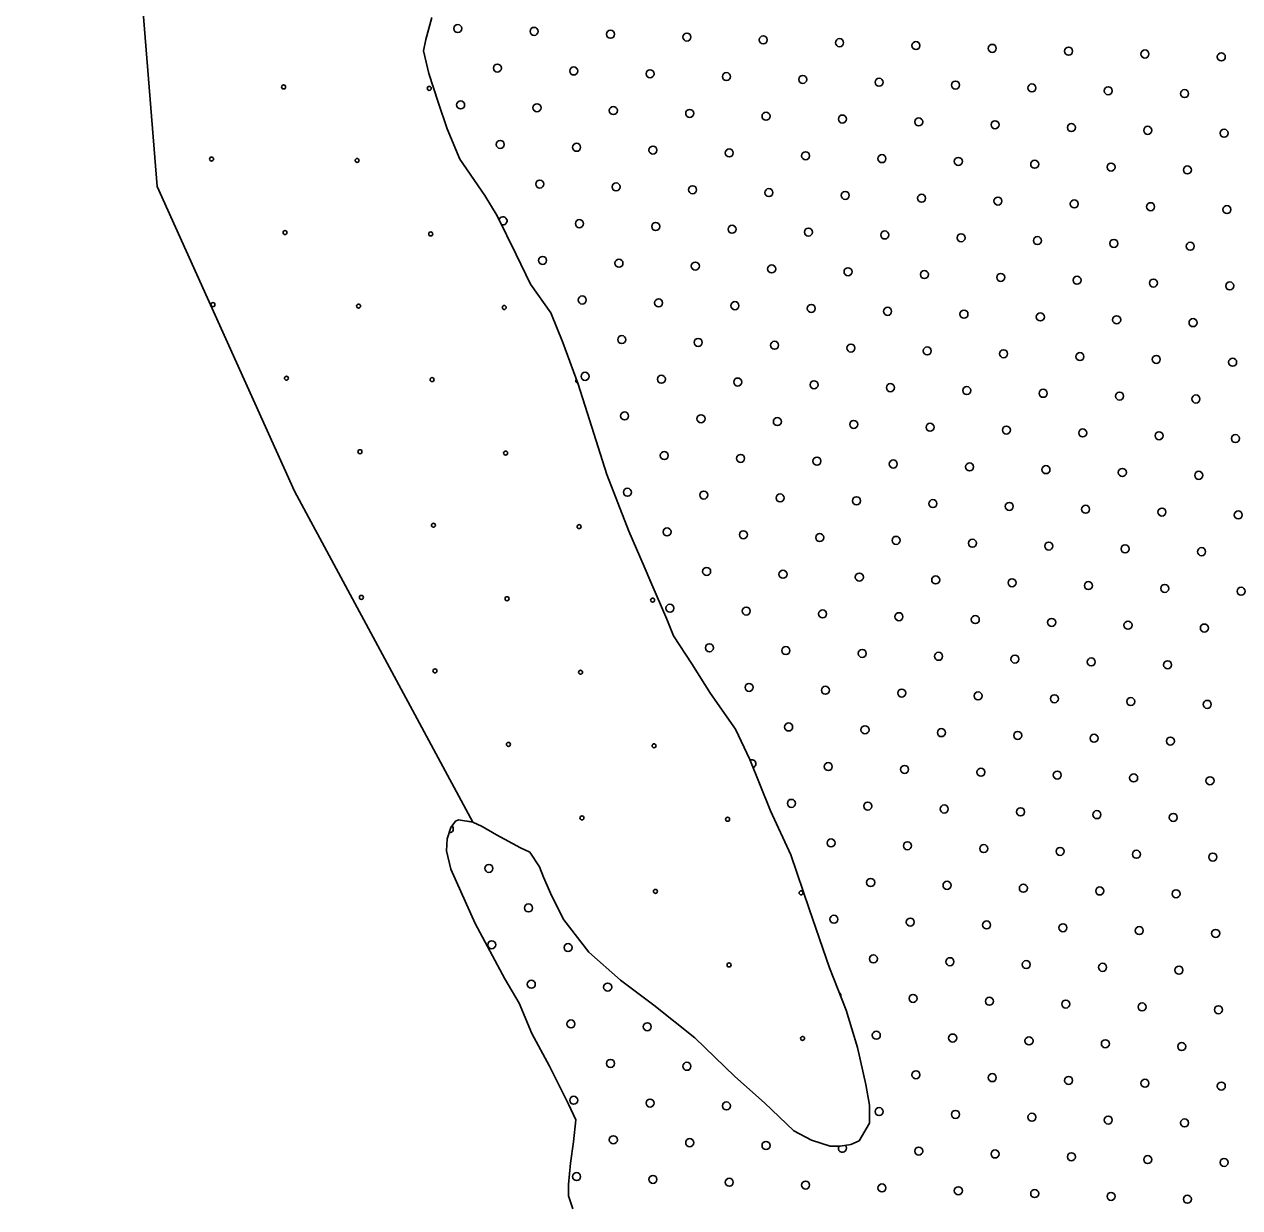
# Model space of a CAD drawing. Extents: x 1788175 to 1969470, y 584502 to 738744.
# Drawn here: x 1798679 to 1801888, y 711765 to 714890 of the extents above; entities that cross this region are included whole.
import ezdxf

# ---------------------------------------------------------------- set-up
doc = ezdxf.new("R2010")
doc.units = 0
for name, color, linetype in [('DESIGN - EROSION CONTROL - Devices', 7, 'Continuous'), ('DESIGN - SCRATCH - User 1', 7, 'Continuous'), ('DESIGN - TRAFFIC CONTROL PERMANENT - Pavement Marking Text', 7, 'Continuous'), ('DESIGN - TRANSPORTATION - Edge of Traveled Way', 7, 'Continuous')]:
    doc.layers.add(name, color=color, linetype=linetype)

msp = doc.modelspace()

# ---------------------------------------------------------------- linework, layer by layer
at = {"layer": 'DESIGN - EROSION CONTROL - Devices'}
for centre in [(1799363.8, 714724.2), (1799748.3, 714720.5), (1799173.4, 714533.8), (1799557.9, 714530.1), (1799367.5, 714339.7), (1799752.1, 714335.9), (1799177.1, 714149.3), (1799561.7, 714145.5), (1799946.2, 714141.8), (1799371.3, 713955.1), (1799755.8, 713951.4), (1799565.4, 713761), (1799950, 713757.3), (1799759.5, 713566.8), (1800144.1, 713563.1), (1799569.1, 713376.4), (1799953.7, 713372.7), (1800338.2, 713369), (1799763.3, 713182.3), (1800147.8, 713178.6), (1799957.4, 712988.1), (1800342, 712984.4), (1800151.6, 712794), (1800536.1, 712790.3), (1800345.7, 712599.9), (1800730.3, 712596.1), (1800539.9, 712405.7), (1800734, 712211.6)]:
    msp.add_circle(centre, 5.28, dxfattribs=at)
msp.add_arc((1800140.4, 713947.7), 5.28, 131.314, 268.6111, dxfattribs=at)
at = {"layer": 'DESIGN - SCRATCH - User 1'}
for points in [[(1799863.7, 712783.1), (1799392.9, 713656.7), (1799029.5, 714461.4), (1798990.5, 714954.6), (1798964.6, 715097.3), (1798938.6, 715201.2), (1798925.6, 715382.9), (1798886.7, 715564.6), (1798873.7, 715733.3), (1798860.7, 715824.1), (1798821.8, 715966.9), (1798743.9, 716239.4), (1798679, 716706.7), (1798692, 716914.3), (1798724.5, 717229.1), (1798855.8, 717558.4)], [(1799755.5, 714908), (1799739.5, 714849.9), (1799733.5, 714819.8), (1799747.5, 714759.8), (1799771.5, 714683.7), (1799795.5, 714613.6), (1799829.5, 714533.6), (1799895.5, 714437.5), (1799927.5, 714383.5), (1799977.5, 714281.4), (1800015.4, 714203.4), (1800069.4, 714127.3), (1800101.4, 714049.3), (1800141.4, 713939.2), (1800171.4, 713845.1), (1800217.4, 713700.9), (1800275.4, 713550.8), (1800315.6, 713457.8)], [(1800315.6, 713457.8), (1800275.4, 713550.8), (1800217.4, 713700.9), (1800171.4, 713845.1), (1800141.4, 713939.2), (1800101.4, 714049.3), (1800069.4, 714127.3), (1800015.4, 714203.4), (1799977.5, 714281.4), (1799927.5, 714383.5), (1799895.5, 714437.5), (1799829.5, 714533.6), (1799795.5, 714613.6), (1799771.5, 714683.7), (1799747.5, 714759.8), (1799733.5, 714819.8), (1799739.5, 714849.9), (1799755.5, 714908)], [(1800315.6, 713457.8), (1800333.3, 713416.7), (1800375.3, 713318.6), (1800393.3, 713274.6), (1800441.3, 713200.6), (1800491.3, 713122.5), (1800557.3, 713028.5), (1800595.2, 712948.4), (1800649.2, 712812.3), (1800703.2, 712696.2), (1800751.2, 712554.1), (1800805.2, 712398), (1800849.2, 712285.9), (1800879.2, 712187.8), (1800901.2, 712089.7), (1800911.2, 712035.6), (1800911.2, 711987.5), (1800883.2, 711941.4), (1800861.2, 711931.4), (1800833.2, 711927.3), (1800807.2, 711927.3), (1800757.3, 711943.2), (1800711.3, 711967.2), (1800633.3, 712041.2), (1800555.3, 712111.2), (1800449.4, 712213.1), (1800341.4, 712299.1), (1800253.5, 712365.1), (1800169.5, 712439), (1800103.6, 712525.1), (1800071.6, 712587.1), (1800049.6, 712637.1), (1800039.6, 712665.2), (1800013.6, 712703.2), (1799989.6, 712715.2), (1799925.6, 712749.1), (1799887.7, 712771.1), (1799863.7, 712783.1)], [(1799863.7, 712783.1), (1799887.7, 712771.1), (1799925.6, 712749.1), (1799989.6, 712715.2), (1800013.6, 712703.2), (1800039.6, 712665.2), (1800049.6, 712637.1), (1800071.6, 712587.1), (1800103.6, 712525.1), (1800169.5, 712439), (1800253.5, 712365.1), (1800341.4, 712299.1), (1800449.4, 712213.1), (1800555.3, 712111.2), (1800633.3, 712041.2), (1800711.3, 711967.2), (1800757.3, 711943.2), (1800807.2, 711927.3), (1800833.2, 711927.3), (1800861.2, 711931.4), (1800883.2, 711941.4), (1800911.2, 711987.5), (1800911.2, 712035.6), (1800901.2, 712089.7), (1800879.2, 712187.8), (1800849.2, 712285.9), (1800805.2, 712398), (1800751.2, 712554.1), (1800703.2, 712696.2), (1800649.2, 712812.3), (1800595.2, 712948.4), (1800557.3, 713028.5), (1800491.3, 713122.5), (1800441.3, 713200.6), (1800393.3, 713274.6), (1800375.3, 713318.6), (1800333.3, 713416.7), (1800315.6, 713457.8)], [(1800127.6, 711762), (1800115.6, 711796), (1800115.6, 711826.1), (1800121.6, 711882.2), (1800129.6, 711938.3), (1800135.6, 711996.3), (1800115.6, 712038.4), (1800065.6, 712138.4), (1800019.6, 712224.5), (1799985.6, 712304.6), (1799947.7, 712368.6), (1799869.7, 712514.7), (1799805.7, 712658.8), (1799793.7, 712706.9), (1799795.7, 712738.9), (1799805.7, 712769), (1799817.7, 712785), (1799825.7, 712789), (1799863.7, 712783.1)], [(1799863.7, 712783.1), (1799849.8, 712785.2)]]:
    msp.add_lwpolyline(points, dxfattribs=at)
at = {"layer": 'DESIGN - TRAFFIC CONTROL PERMANENT - Pavement Marking Text'}
for centre in [(1799823.7, 714878.4), (1800025.3, 714871), (1800226.9, 714863.5), (1800428.5, 714856), (1800630.1, 714848.6), (1800831.7, 714841.1), (1801033.4, 714833.6), (1801235, 714826.1), (1801436.6, 714818.7), (1801638.2, 714811.2), (1801839.8, 714803.7), (1799928.2, 714773.9), (1800129.8, 714766.4), (1800331.4, 714758.9), (1800533.1, 714751.5), (1800734.7, 714744), (1800936.3, 714736.5), (1801137.9, 714729.1), (1801339.5, 714721.6), (1801541.1, 714714.1), (1801742.7, 714706.7), (1799831.2, 714676.8), (1800032.8, 714669.3), (1800234.4, 714661.9), (1800436, 714654.4), (1800637.6, 714646.9), (1800839.2, 714639.5), (1801040.8, 714632), (1801242.4, 714624.5), (1801444, 714617.1), (1801645.6, 714609.6), (1801847.3, 714602.1), (1799935.7, 714572.3), (1800137.3, 714564.8), (1800338.9, 714557.3), (1800540.5, 714549.9), (1800742.1, 714542.4), (1800943.7, 714534.9), (1801145.4, 714527.5), (1801347, 714520), (1801548.6, 714512.5), (1801750.2, 714505.1), (1800040.2, 714467.7), (1800241.8, 714460.3), (1800443.5, 714452.8), (1800645.1, 714445.3), (1800846.7, 714437.9), (1801048.3, 714430.4), (1801249.9, 714422.9), (1801451.5, 714415.5), (1801653.1, 714408), (1801854.7, 714400.5), (1800144.8, 714363.2), (1800346.4, 714355.7), (1800548, 714348.3), (1800749.6, 714340.8), (1800951.2, 714333.3), (1801152.8, 714325.9), (1801354.4, 714318.4), (1801556, 714310.9), (1801757.7, 714303.5), (1800047.7, 714266.1), (1800249.3, 714258.7), (1800450.9, 714251.2), (1800652.5, 714243.7), (1800854.1, 714236.3), (1801055.8, 714228.8), (1801257.4, 714221.3), (1801459, 714213.9), (1801660.6, 714206.4), (1801862.2, 714198.9), (1800152.2, 714161.6), (1800353.9, 714154.1), (1800555.5, 714146.6), (1800757.1, 714139.2), (1800958.7, 714131.7), (1801160.3, 714124.2), (1801361.9, 714116.8), (1801563.5, 714109.3), (1801765.1, 714101.8), (1800256.8, 714057), (1800458.4, 714049.6), (1800660, 714042.1), (1800861.6, 714034.6), (1801063.2, 714027.2), (1801264.8, 714019.7), (1801466.4, 714012.2), (1801668.1, 714004.8), (1801869.7, 713997.3), (1800159.7, 713960), (1800361.3, 713952.5), (1800562.9, 713945), (1800764.5, 713937.6), (1800966.1, 713930.1), (1801167.8, 713922.6), (1801369.4, 713915.2), (1801571, 713907.7), (1801772.6, 713900.2), (1800264.2, 713855.4), (1800465.9, 713848), (1800667.5, 713840.5), (1800869.1, 713833), (1801070.7, 713825.6), (1801272.3, 713818.1), (1801473.9, 713810.6), (1801675.5, 713803.2), (1801877.1, 713795.7), (1800368.8, 713750.9), (1800570.4, 713743.4), (1800772, 713736), (1800973.6, 713728.5), (1801175.2, 713721), (1801376.8, 713713.6), (1801578.4, 713706.1), (1801780.1, 713698.6), (1800271.7, 713653.8), (1800473.3, 713646.4), (1800674.9, 713638.9), (1800876.5, 713631.4), (1801078.2, 713624), (1801279.8, 713616.5), (1801481.4, 713609), (1801683, 713601.6), (1801884.6, 713594.1), (1800376.3, 713549.3), (1800577.9, 713541.8), (1800779.5, 713534.4), (1800981.1, 713526.9), (1801182.7, 713519.4), (1801384.3, 713511.9), (1801585.9, 713504.5), (1801787.5, 713497), (1800480.8, 713444.7), (1800682.4, 713437.3), (1800884, 713429.8), (1801085.6, 713422.3), (1801287.2, 713414.9), (1801488.8, 713407.4), (1801690.5, 713399.9), (1801892.1, 713392.5), (1800383.7, 713347.7), (1800585.3, 713340.2), (1800786.9, 713332.7), (1800988.5, 713325.3), (1801190.2, 713317.8), (1801391.8, 713310.3), (1801593.4, 713302.9), (1801795, 713295.4), (1800488.3, 713243.1), (1800689.9, 713235.7), (1800891.5, 713228.2), (1801093.1, 713220.7), (1801294.7, 713213.3), (1801496.3, 713205.8), (1801697.9, 713198.3), (1800592.8, 713138.6), (1800794.4, 713131.1), (1800996, 713123.7), (1801197.6, 713116.2), (1801399.2, 713108.7), (1801600.8, 713101.3), (1801802.5, 713093.8), (1800697.3, 713034.1), (1800898.9, 713026.6), (1801100.6, 713019.1), (1801302.2, 713011.7), (1801503.8, 713004.2), (1801705.4, 712996.7), (1800801.9, 712929.5), (1801003.5, 712922.1), (1801205.1, 712914.6), (1801406.7, 712907.1), (1801608.3, 712899.7), (1801809.9, 712892.2), (1800704.8, 712832.4), (1800906.4, 712825), (1801108, 712817.5), (1801309.6, 712810), (1801511.2, 712802.6), (1801712.9, 712795.1), (1800809.3, 712727.9), (1801011, 712720.4), (1801212.6, 712713), (1801414.2, 712705.5), (1801615.8, 712698), (1801817.4, 712690.6), (1799905.8, 712660.7), (1800913.9, 712623.4), (1801115.5, 712615.9), (1801317.1, 712608.4), (1801518.7, 712601), (1801720.3, 712593.5), (1800010.4, 712556.2), (1800816.8, 712526.3), (1801018.4, 712518.8), (1801220, 712511.4), (1801421.6, 712503.9), (1801623.2, 712496.4), (1801824.9, 712489), (1799913.3, 712459.1), (1800114.9, 712451.6), (1800921.3, 712421.8), (1801123, 712414.3), (1801324.6, 712406.8), (1801526.2, 712399.4), (1801727.8, 712391.9), (1800017.8, 712354.6), (1800219.4, 712347.1), (1801025.9, 712317.2), (1801227.5, 712309.8), (1801429.1, 712302.3), (1801630.7, 712294.8), (1801832.3, 712287.4), (1800122.4, 712250), (1800324, 712242.6), (1800928.8, 712220.2), (1801130.4, 712212.7), (1801332, 712205.2), (1801533.6, 712197.7), (1801735.3, 712190.3), (1800226.9, 712145.5), (1800428.5, 712138), (1801033.4, 712115.6), (1801235, 712108.1), (1801436.6, 712100.7), (1801638.2, 712093.2), (1801839.8, 712085.7), (1800129.8, 712048.4), (1800331.4, 712040.9), (1800533.1, 712033.5), (1800936.3, 712018.5), (1801137.9, 712011.1), (1801339.5, 712003.6), (1801541.1, 711996.1), (1801742.7, 711988.7), (1800234.4, 711943.9), (1800436, 711936.4), (1800637.6, 711928.9), (1801040.8, 711914), (1801242.4, 711906.5), (1801444, 711899.1), (1801645.6, 711891.6), (1801847.3, 711884.1), (1800137.3, 711846.8), (1800338.9, 711839.3), (1800540.5, 711831.9), (1800742.1, 711824.4), (1800943.7, 711816.9), (1801145.4, 711809.5), (1801347, 711802), (1801548.6, 711794.5), (1801750.2, 711787.1)]:
    msp.add_circle(centre, 10.6, dxfattribs=at)
for centre, start, end in [((1799943.2, 714370.7), 243.0196, 169.1598), ((1800600.3, 712937), 289.2303, 114.0359), ((1799801.3, 712765.2), 268.1888, 46.1071), ((1800824.3, 712324.7), 349.8004, 53.0529), ((1800839.2, 711921.5), 146.3824, 47.2619)]:
    msp.add_arc(centre, 10.6, start, end, dxfattribs=at)
at = {"layer": 'DESIGN - TRANSPORTATION - Edge of Traveled Way'}
for points in [[(1800315.6, 713457.8), (1800275.4, 713550.8), (1800217.4, 713700.9), (1800171.4, 713845.1), (1800141.4, 713939.2), (1800101.4, 714049.3), (1800069.4, 714127.3), (1800015.4, 714203.4), (1799977.5, 714281.4), (1799927.5, 714383.5), (1799895.5, 714437.5), (1799829.5, 714533.6), (1799795.5, 714613.6), (1799771.5, 714683.7), (1799747.5, 714759.8), (1799733.5, 714819.8), (1799739.5, 714849.9), (1799755.5, 714908)], [(1799863.7, 712783.1), (1799887.7, 712771.1), (1799925.6, 712749.1), (1799989.6, 712715.2), (1800013.6, 712703.2), (1800039.6, 712665.2), (1800049.6, 712637.1), (1800071.6, 712587.1), (1800103.6, 712525.1), (1800169.5, 712439), (1800253.5, 712365.1), (1800341.4, 712299.1), (1800449.4, 712213.1), (1800555.3, 712111.2), (1800633.3, 712041.2), (1800711.3, 711967.2), (1800757.3, 711943.2), (1800807.2, 711927.3), (1800833.2, 711927.3), (1800861.2, 711931.4), (1800883.2, 711941.4), (1800911.2, 711987.5), (1800911.2, 712035.6), (1800901.2, 712089.7), (1800879.2, 712187.8), (1800849.2, 712285.9), (1800805.2, 712398), (1800751.2, 712554.1), (1800703.2, 712696.2), (1800649.2, 712812.3), (1800595.2, 712948.4), (1800557.3, 713028.5), (1800491.3, 713122.5), (1800441.3, 713200.6), (1800393.3, 713274.6), (1800375.3, 713318.6), (1800333.3, 713416.7), (1800315.6, 713457.8)], [(1800127.6, 711762), (1800115.6, 711796), (1800115.6, 711826.1), (1800121.6, 711882.2), (1800129.6, 711938.3), (1800135.6, 711996.3), (1800115.6, 712038.4), (1800065.6, 712138.4), (1800019.6, 712224.5), (1799985.6, 712304.6), (1799947.7, 712368.6), (1799869.7, 712514.7), (1799805.7, 712658.8), (1799793.7, 712706.9), (1799795.7, 712738.9), (1799805.7, 712769), (1799817.7, 712785), (1799825.7, 712789), (1799863.7, 712783.1)]]:
    msp.add_lwpolyline(points, dxfattribs=at)

doc.saveas('drawing.dxf')
